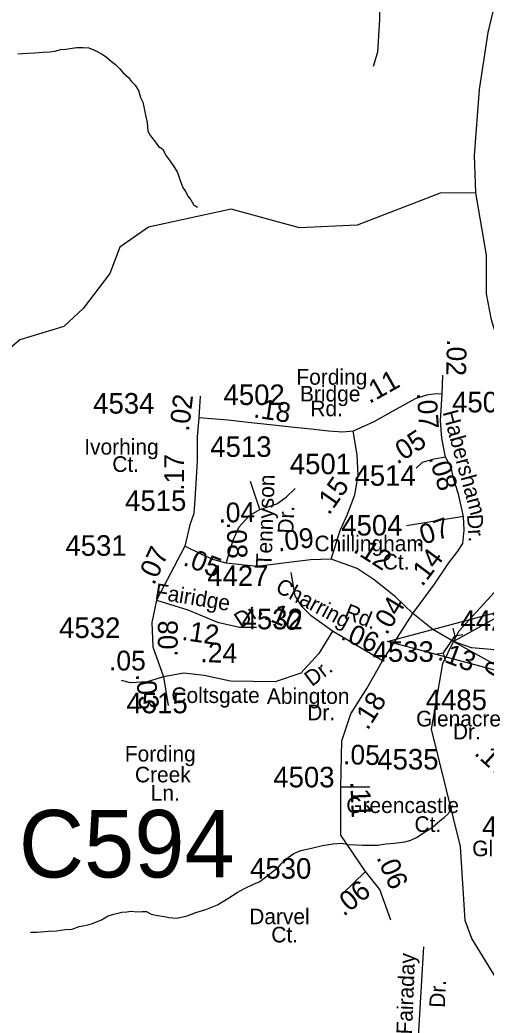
# Model space of a CAD drawing. Extents: x 1547597 to 1699558, y 810033 to 920809.
# Drawn here: x 1672348 to 1675180, y 878618 to 884657 of the extents above; entities that cross this region are included whole.
import ezdxf

# ---------------------------------------------------------------- set-up
doc = ezdxf.new("R2010")
doc.units = 0
for name, color, linetype in [('Exist Hydrographic Creek Single Shore', 7, 'Continuous'), ('Exist Hydrographic Misc Water Feature', 7, 'Continuous'), ('Exist Road Non-System Type 51', 7, 'Continuous'), ('Exist Road Non-System Type 51 Label', 7, 'Continuous'), ('Exist Road Secondary Mileage Hundredths English Label', 7, 'Continuous'), ('Exist Road Secondary Structure Culvert Attributed CELL', 7, 'Continuous'), ('Exist Road Secondary Structure Culvert CELL', 7, 'Continuous'), ('Exist Road Secondary Structure Culvert Number Label', 7, 'Continuous'), ('Exist Road Secondary Type 51 Attributed', 7, 'Continuous'), ('Exist Road Secondary Type 51 Label', 7, 'Continuous'), ('Exist Road Secondary Type 51 Number Label', 7, 'Continuous')]:
    doc.layers.add(name, color=color, linetype=linetype)

msp = doc.modelspace()

# ---------------------------------------------------------------- linework, layer by layer
at = {"layer": 'Exist Hydrographic Creek Single Shore'}
for points in [[(1675117.3, 883604.9), (1675108.9, 883831.7), (1675140.5, 884234.3), (1675192.2, 884579.3), (1675281.4, 884954), (1675288.1, 885032.1), (1675397.2, 885176.2), (1675440.3, 885199), (1675434.3, 885246.9), (1675495, 885445.6), (1675713.9, 885713.3), (1675908.4, 885948.6), (1676200.3, 886183.9), (1676248.9, 886370.5), (1676574.5, 886562.1), (1676707.9, 886717.9), (1676846, 886823.9)], [(1675463.6, 877784), (1675439.6, 877860), (1675300.4, 878036.6), (1675286.9, 878137.8), (1675387.6, 878451.8), (1675380.5, 878603), (1675093.5, 879071.7), (1675052.5, 879180.9), (1675024.5, 879631.1), (1674848.5, 880343.8), (1674916.7, 880742.8), (1674981.2, 880877.1), (1675016.9, 880941.8), (1675401.5, 881363.3), (1675461.5, 881480.3), (1675587, 881700.5), (1675599.8, 881920.2), (1675474.1, 882278.6), (1675313.6, 882504.1), (1675213.1, 882832.2), (1675181.8, 882990.7), (1675181.8, 883226.3), (1675117.3, 883604.9)]]:
    msp.add_lwpolyline(points, dxfattribs=at)
at = {"layer": 'Exist Hydrographic Misc Water Feature'}
for points in [[(1672336.6, 884450.3), (1672364.7, 884452.1), (1672396.7, 884453.7), (1672438.7, 884457.2), (1672486.8, 884460.8), (1672528.8, 884462.3), (1672562.9, 884465.9), (1672595.1, 884475.7), (1672627.1, 884479.2), (1672665.1, 884484.9), (1672695.2, 884488.6), (1672733.3, 884488.2), (1672767.2, 884485.7), (1672809.2, 884469.3), (1672844.8, 884450.9), (1672872.7, 884432.6), (1672904.4, 884404.3), (1672928.3, 884386), (1672956, 884359.7), (1672975.8, 884335.5), (1673007.3, 884307.1), (1673027.1, 884282.9), (1673048.9, 884258.7), (1673068.6, 884226.4), (1673080.1, 884184.3), (1673095.8, 884156.1), (1673103.4, 884118), (1673111, 884078), (1673120.5, 884031.8), (1673126, 883979.7), (1673141.6, 883951.5), (1673171.3, 883913.2), (1673191, 883887), (1673214.8, 883872.7), (1673236.4, 883830.5), (1673262, 883798.2), (1673287.6, 883759.9), (1673305.4, 883727.7), (1673318.9, 883685.6), (1673338.4, 883637.4), (1673354.1, 883613.2), (1673369.8, 883583), (1673385.7, 883562.8), (1673395.4, 883548.6), (1673405.2, 883530.6), (1673417.2, 883524.4), (1673427.1, 883518.4)], [(1675117.3, 883604.9), (1674900.5, 883602.4), (1674397.5, 883409.1), (1674047.5, 883393.2), (1673632.5, 883506.7), (1673130.5, 883395.4), (1672954.5, 883274.4), (1672894.5, 883114.7), (1672733.5, 882901.4), (1672615.5, 882792.2), (1672348.5, 882712.2), (1672062.5, 882465.2)], [(1672413.6, 879109.3), (1672453.6, 879109), (1672521.6, 879116.2), (1672571.7, 879117.6), (1672623.9, 879125.1), (1672665.8, 879128.7), (1672708.2, 879144.2), (1672742.1, 879149.8), (1672782.3, 879161.5), (1672844.5, 879184.8), (1672884.8, 879208.4), (1672919, 879220.1), (1672967.1, 879231.6), (1672997.1, 879233.2), (1673023.1, 879237), (1673061.2, 879234.5), (1673091.1, 879236.2), (1673117.2, 879236), (1673145, 879219.7), (1673185, 879211.1), (1673224.9, 879204.8), (1673252.9, 879198.4), (1673300.9, 879196), (1673365.1, 879209.2), (1673417.2, 879228.7), (1673477.5, 879248.1), (1673547.8, 879275.3), (1673612.2, 879314.6), (1673668.6, 879350.1), (1673712.9, 879375.6), (1673763.3, 879399.1), (1673805.4, 879418.7), (1673839.7, 879444.3), (1673886.1, 879479.8), (1673918.4, 879505.4), (1673934.7, 879525.3), (1673954.9, 879547), (1673991.2, 879574.7), (1674013.2, 879588.4), (1674055.5, 879606), (1674119.7, 879621.4), (1674185.9, 879636.6), (1674250.1, 879646), (1674304.2, 879651.4), (1674342, 879643), (1674392.1, 879640.4), (1674430, 879638), (1674472, 879639.6), (1674522.1, 879639), (1674570.1, 879646.5), (1674622.1, 879650), (1674686.4, 879659.3), (1674722.4, 879668.9), (1674760.6, 879688.5), (1674799, 879714.1), (1674855.4, 879747.5), (1674899.8, 879787), (1674926, 879806.8), (1674952.3, 879830.5), (1674966.6, 879860.3), (1674978.8, 879880.2)]]:
    msp.add_lwpolyline(points, dxfattribs=at)
at = {"layer": 'Exist Road Non-System Type 51'}
for points in [[(1674549.5, 885867.2), (1674537.1, 885537.6), (1674534.2, 885105.2), (1674531.5, 884659.6), (1674519.8, 884459.9), (1674493.7, 884373.4)], [(1674799.8, 879021.2), (1674763.1, 878406.7), (1674894.9, 878392.8), (1674891.6, 878364.1), (1674864.9, 877927.3)]]:
    msp.add_lwpolyline(points, dxfattribs=at)
at = {"layer": 'Exist Road Secondary Structure Culvert Attributed CELL'}
msp.add_lwpolyline([(1675354, 880670.1), (1674581.2, 880877.1), (1675354, 881084.2), (1674981.2, 880877.1)], close=True, dxfattribs=at)
at = {"layer": 'Exist Road Secondary Structure Culvert CELL'}
for p, q in [((1674978.1, 880959), (1674989.2, 880909.5)), ((1674921.7, 880809.1), (1674989.2, 880909.5)), ((1675039.3, 880917.8), (1674989.2, 880909.5)), ((1674871.6, 880800.8), (1674921.7, 880809.1)), ((1674932.8, 880759.6), (1674921.7, 880809.1))]:
    msp.add_line(p, q, dxfattribs=at)
at = {"layer": 'Exist Road Secondary Type 51 Attributed'}
for p, q in [((1673444.2, 882368.9), (1673434.2, 882237.5)), ((1675042, 881637.3), (1674697.4, 881580.3))]:
    msp.add_line(p, q, dxfattribs=at)
for points in [[(1674913.4, 882381), (1674917.3, 882497.4)], [(1674913.4, 882381), (1674877.2, 882382.8), (1674818.3, 882374.5), (1674750, 882353.1), (1674613.3, 882277.6), (1674499.1, 882212.8), (1674373.1, 882156.3)], [(1674932.6, 881998.8), (1674910.1, 882113.8), (1674902.7, 882221.8), (1674913.4, 882381)], [(1673434.2, 882237.5), (1673425.9, 882121.1), (1673425.9, 881980.4), (1673419.8, 881870.3), (1673411.8, 881741.7), (1673404.3, 881655.3), (1673379.6, 881586.5), (1673350.9, 881456.3)], [(1674373.1, 882156.3), (1674308.9, 882150.4), (1674222.7, 882156.3), (1674116.6, 882167.3), (1673995.4, 882180.4), (1673886, 882191.7), (1673754, 882206.6), (1673612, 882222.6), (1673535.3, 882229.2), (1673434.2, 882237.5)], [(1674239.6, 881378.1), (1674294.3, 881552.6), (1674338.7, 881651.8), (1674383.1, 881768), (1674403.6, 881887.8), (1674395.9, 882012.3), (1674373.1, 882156.3)], [(1674932.6, 881998.8), (1674862.3, 881986.5), (1674792, 881965.1), (1674756.1, 881930.1)], [(1675042, 881637.3), (1675012.4, 881773.7), (1674982.7, 881867.4), (1674967.1, 881937.5), (1674932.6, 881998.8)], [(1673805.4, 881679.2), (1673749.1, 881849.3)], [(1673805.4, 881679.2), (1673909.4, 881715.1), (1673965.7, 881754.5), (1674020.9, 881807.6)], [(1673601.5, 881353.2), (1673644, 881493.5), (1673681.1, 881575.1), (1673720.4, 881619.7), (1673753.4, 881648.4), (1673805.4, 881679.2)], [(1674735.1, 881046.4), (1674865.8, 881225), (1674953, 881356), (1675008.3, 881427.2), (1675039.4, 881473.9), (1675047.2, 881554.3), (1675042, 881637.3)], [(1673350.9, 881456.3), (1673177.1, 881127.7)], [(1673601.5, 881353.2), (1673520.8, 881375.6), (1673453.9, 881405.3), (1673350.9, 881456.3)], [(1674239.6, 881378.1), (1674114.2, 881374.2), (1673997.8, 881360.5), (1673788, 881333.7), (1673601.5, 881353.2)], [(1674735.1, 881046.4), (1674629.2, 881149), (1674499.3, 881251.6), (1674396.8, 881320), (1674239.6, 881378.1)], [(1674246.4, 880940.4), (1674116.6, 881032.7), (1674061.9, 881087.4), (1674020.9, 881155.8), (1673995.6, 881296.6)], [(1673177.1, 881127.7), (1673149.5, 880991.7), (1673156.3, 880844.6), (1673221.3, 880663.3)], [(1673177.1, 881127.7), (1673368.2, 881070.3), (1673549.3, 880995.1), (1673682.6, 880964.3), (1673785.1, 880964.3)], [(1674550.6, 880759.1), (1674656.5, 880923.3), (1674735.1, 881046.4)], [(1675408.8, 880831.9), (1675234, 880827.5), (1675090.5, 880837.8), (1674981.2, 880877.1), (1674857.1, 880950.5), (1674735.1, 881046.4)], [(1674246.4, 880940.4), (1674164.4, 880803.6), (1674055.1, 880683.8), (1673897.9, 880632.5), (1673627.9, 880636), (1673467.3, 880670.2), (1673344.3, 880683.8), (1673221.3, 880663.3)], [(1674550.6, 880759.1), (1674246.4, 880940.4)], [(1674296.9, 879992.8), (1674304.5, 880273.4), (1674359.2, 880437.6), (1674454.9, 880591.5), (1674550.6, 880759.1)], [(1673221.3, 880663.3), (1673122.2, 880632.5), (1673019.6, 880625.7), (1672965, 880639.4)], [(1673221.3, 880663.3), (1673248.6, 880488.9)], [(1674446.7, 879478.9), (1674296.9, 879699.2), (1674296.9, 879992.8)], [(1674296.9, 879992.8), (1674474.2, 879992.8)], [(1674446.7, 879478.9), (1674303, 879338.2)], [(1674600.8, 879182.2), (1674534.4, 879369.9), (1674446.7, 879478.9)]]:
    msp.add_lwpolyline(points, dxfattribs=at)

# ---------------------------------------------------------------- texts
at = {"layer": 'Exist Road Non-System Type 51 Label'}
for s, p in [('Fairaday', (1674729.8, 878486.8)), ('Dr.', (1674929.7, 878648.9))]:
    msp.add_text(s, height=95, rotation=87.7713, dxfattribs=at).set_placement(p)
at = {"layer": 'Exist Road Secondary Mileage Hundredths English Label'}
for s, rotation, p in [('.02', 268.94326, (1674942, 882716)), ('.11', 29.32666, (1674471.1, 882321)), ('.02', 83.22899, (1673374.6, 882151.4)), ('.18', 351.37862, (1673762.9, 882240.2)), ('.07', 273.93039, (1674759.1, 882387.8)), ('.05', 32.89807, (1674640.4, 881950.9)), ('.17', 90, (1673345.2, 881793.6)), ('.08', 287.59365, (1674829.3, 881995.6)), ('.15', 55.00465, (1674225.6, 881640.7)), ('.04', 1.30281, (1673555.6, 881599.9)), ('.07', 18.29647, (1674757.2, 881450.5)), ('.08', 271.51464, (1673604.8, 881602.4)), ('.09', 7.37203, (1673918.6, 881423.5)), ('.12', 327.25427, (1674367.5, 881424.9)), ('.07', 65.51775, (1673162.8, 881215.1)), ('.05', 338.77886, (1673333.7, 881343.3)), ('.14', 52.90382, (1674792.3, 881206.1)), ('.04', 58.95446, (1674576.7, 880911.5)), ('.10', 337.89961, (1673822.8, 881017.4)), ('.08', 90, (1673306.7, 880783.7)), ('.12', 351.51308, (1673327.3, 880887.8)), ('.06', 336.78739, (1674290.6, 880894.2)), ('.24', 358.60343, (1673444.1, 880751.7)), ('.13', 339.31718, (1674879.6, 880769.4)), ('.04', 62.73903, (1675245.9, 880600.2)), ('.03', 276.6279, (1673050.6, 880678.2)), ('.18', 57.7779, (1674460.5, 880332.4)), ('.05', 358.51108, (1674310.2, 880131.3)), ('.17', 317.93526, (1675102.5, 880192.5)), ('.11', 272.60086, (1674354.8, 880025.6)), ('.06', 293.48359, (1674512.1, 879564.1)), ('.06', 38.85153, (1674314.8, 879202.5))]:
    msp.add_text(s, height=120, rotation=rotation, dxfattribs=at).set_placement(p)
msp.add_text('.05', height=120, dxfattribs=at).set_placement((1672889.8, 880701.2))
at = {"layer": 'Exist Road Secondary Structure Culvert Number Label'}
msp.add_text('C594', height=410.1, dxfattribs=at).set_placement((1672342.1, 879442.6))
at = {"layer": 'Exist Road Secondary Type 51 Label'}
for s, p in [('Fording', (1674027.9, 882438.4)), ('Bridge', (1674049.6, 882336.4)), ('Rd.', (1674112.6, 882246.7)), ('Ivorhing', (1672739.3, 882013.8)), ('Ct.', (1672909.8, 881908.2)), ('Chillingham', (1674137.9, 881425.7)), ('Ct.', (1674552.2, 881314.8)), ('Coltsgate', (1673268.6, 880503.3)), ('Abington', (1673848.7, 880497.9)), ('Dr.', (1674093.7, 880398.3)), ('Glenacre', (1674754.9, 880360.7)), ('Dr.', (1674978.4, 880282.1)), ('Fording', (1672985.6, 880147.5)), ('Creek', (1673047.2, 880020.8)), ('Ln.', (1673143.2, 879909)), ('Greencastle', (1674330.8, 879834.4)), ('Ct.', (1674745.1, 879719.3)), ('Glenacre', (1675095.6, 879571.4)), ('Darvel', (1673741.3, 879158.3)), ('Ct.', (1673875.4, 879047.7))]:
    msp.add_text(s, height=95, dxfattribs=at).set_placement(p)
for s, rotation, p in [('Habersham', 285.23324, (1674915.3, 882270.8)), ('Tennyson', 88.03223, (1673877, 881333.2)), ('Dr.', 88.03223, (1674009.1, 881531.8)), ('Dr.', 273.91855, (1675064, 881648.5)), ('Fairidge', 350.53161, (1673164.3, 881138)), ('Charring', 331.90929, (1673894.2, 881183.6)), ('Dr.', 33.70733, (1673690.7, 880955.8)), ('Rd.', 338.18551, (1674310.7, 881022)), ('Dr.', 36.88848, (1674121.4, 880599.9))]:
    msp.add_text(s, height=95, rotation=rotation, dxfattribs=at).set_placement(p)
at = {"layer": 'Exist Road Secondary Type 51 Number Label'}
for s, p in [('4502', (1673585.2, 882314.9)), ('4534', (1672793.6, 882262.8)), ('4503', (1674973.6, 882270.2)), ('4513', (1673504.9, 881999.7)), ('4501', (1673987.7, 881894.3)), ('4514', (1674380.9, 881824.2)), ('4515', (1672987.5, 881671.1)), ('4504', (1674300.5, 881521.4)), ('4531', (1672625, 881398.3)), ('4427', (1673486.2, 881214.3)), ('4532', (1673695.2, 880951.3)), ('4427', (1675024, 880942.3)), ('4532', (1672586.8, 880898.4)), ('4533', (1674490.5, 880753.6)), ('4515', (1672995.9, 880440.7)), ('4485', (1674813.4, 880460.2)), ('4535', (1674519.1, 880098.8)), ('4503', (1673887.6, 879990.3)), ('4488', (1675155.7, 879690)), ('4530', (1673746.5, 879435))]:
    msp.add_text(s, height=125, dxfattribs=at).set_placement(p)

doc.saveas('drawing.dxf')
